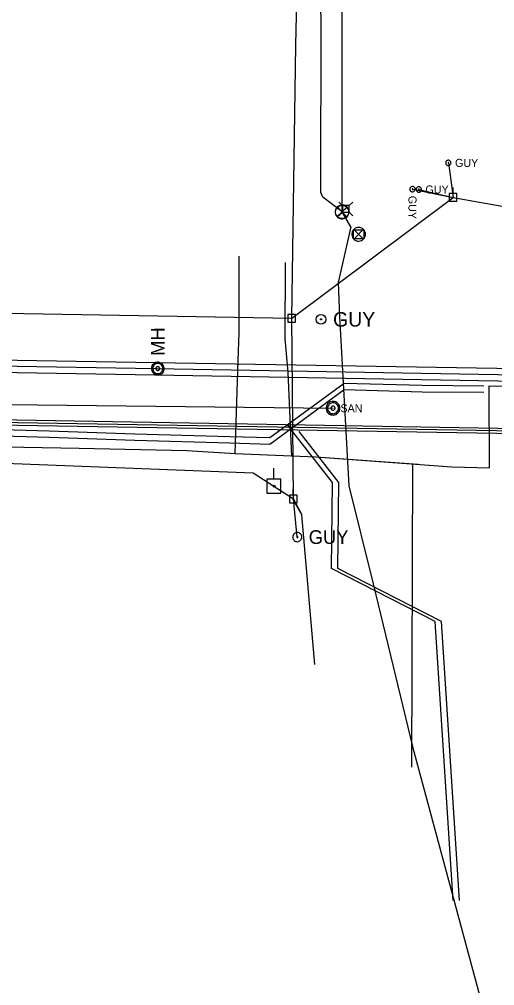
# Model space of a CAD drawing. Extents: x 600849 to 606371, y 330010 to 403088.
# Drawn here: x 604136.7 to 604365.5, y 337740.7 to 338205.7 of the extents above; entities that cross this region are included whole.
import ezdxf

# ---------------------------------------------------------------- set-up
doc = ezdxf.new("R2010")
doc.units = 0
for name, color, linetype in [('Default', 7, 'Continuous'), ('E_FTMS_Conduit', 7, 'Continuous'), ('E_SIG', 7, 'Continuous'), ('E_UTL_AG_Bold', 7, 'Continuous'), ('E_UTL_E_UG', 7, 'Continuous'), ('E_UTL_EGuyWire', 7, 'Continuous'), ('E_UTL_EPowerPole', 7, 'Continuous'), ('E_UTL_FO_UG_QWEST', 7, 'Continuous'), ('E_UTL_G_UG', 7, 'Continuous'), ('E_UTL_Overhead', 7, 'Continuous'), ('E_UTL_SAN', 7, 'Continuous'), ('E_UTL_SAN_UG', 7, 'Continuous'), ('E_UTL_SAN_UG_MMSD', 7, 'Continuous'), ('E_UTL_SAN_UG_OUTER_LIMITS', 7, 'Continuous'), ('E_UTL_T_UG', 7, 'Continuous')]:
    doc.layers.add(name, color=color, linetype=linetype)

# ---------------------------------------------------------------- blocks, each defined once
blk = doc.blocks.new('ACAD_PROXY_ENTITY_22')
at = {"layer": 'E_UTL_EGuyWire'}
for points in [[(1843181.2, 1030365.9), (1843181, 1030367.2), (1843180.7, 1030368.4), (1843180.1, 1030369.6), (1843179.3, 1030370.6), (1843178.3, 1030371.4), (1843177.2, 1030372), (1843176, 1030372.5), (1843174.8, 1030372.6), (1843173.5, 1030372.6), (1843172.3, 1030372.3), (1843171.1, 1030371.8), (1843170.1, 1030371), (1843169.2, 1030370.1), (1843168.5, 1030369), (1843168, 1030367.8), (1843167.8, 1030366.6), (1843167.8, 1030365.3), (1843168, 1030364.1), (1843168.5, 1030362.9), (1843169.2, 1030361.8), (1843170.1, 1030360.9), (1843171.1, 1030360.1), (1843172.3, 1030359.6), (1843173.5, 1030359.3), (1843174.8, 1030359.2), (1843176, 1030359.4), (1843177.2, 1030359.8), (1843178.3, 1030360.5), (1843179.3, 1030361.3), (1843180.1, 1030362.3), (1843180.7, 1030363.5), (1843181, 1030364.7), (1843181.2, 1030365.9)], [(1843175.3, 1030365.9), (1843175.3, 1030366.1), (1843175.2, 1030366.3), (1843175.2, 1030366.4), (1843175.1, 1030366.5), (1843174.9, 1030366.6), (1843174.8, 1030366.7), (1843174.7, 1030366.8), (1843174.5, 1030366.8), (1843174.3, 1030366.8), (1843174.2, 1030366.7), (1843174, 1030366.7), (1843173.9, 1030366.6), (1843173.8, 1030366.5), (1843173.7, 1030366.3), (1843173.7, 1030366.2), (1843173.6, 1030366), (1843173.6, 1030365.9), (1843173.7, 1030365.7), (1843173.7, 1030365.6), (1843173.8, 1030365.4), (1843173.9, 1030365.3), (1843174, 1030365.2), (1843174.2, 1030365.2), (1843174.3, 1030365.1), (1843174.5, 1030365.1), (1843174.7, 1030365.1), (1843174.8, 1030365.2), (1843174.9, 1030365.3), (1843175.1, 1030365.4), (1843175.2, 1030365.5), (1843175.2, 1030365.6), (1843175.3, 1030365.8), (1843175.3, 1030365.9)]]:
    blk.add_lwpolyline(points, dxfattribs=at)
blk.add_text('GUY', height=20.12, dxfattribs=at).set_placement((1843191.2, 1030355.9))
blk = doc.blocks.new('ACAD_PROXY_ENTITY_20')
at = {"layer": 'E_UTL_SAN'}
for points in [[(1843060.2, 1030211.2), (1843061.3, 1030212.6), (1843062.2, 1030214.1), (1843062.7, 1030215.8), (1843062.9, 1030217.6), (1843062.8, 1030219.4), (1843062.4, 1030221.1), (1843061.6, 1030222.7), (1843060.5, 1030224.1), (1843059.2, 1030225.3), (1843057.7, 1030226.2), (1843056, 1030226.8), (1843054.3, 1030227.1), (1843052.5, 1030227.1), (1843050.8, 1030226.7), (1843049.2, 1030226), (1843047.7, 1030225), (1843046.5, 1030223.7), (1843045.5, 1030222.3), (1843044.8, 1030220.6), (1843044.4, 1030218.9), (1843044.3, 1030217.1), (1843044.6, 1030215.4), (1843045.3, 1030213.7), (1843046.2, 1030212.2), (1843047.4, 1030210.9), (1843048.8, 1030209.9), (1843050.4, 1030209.1), (1843052.1, 1030208.6), (1843053.9, 1030208.5), (1843055.6, 1030208.7), (1843057.3, 1030209.3), (1843058.9, 1030210.1), (1843060.2, 1030211.2)], [(1843058.9, 1030212.5), (1843059.8, 1030213.6), (1843060.5, 1030214.9), (1843060.9, 1030216.2), (1843061.1, 1030217.6), (1843061, 1030219), (1843060.6, 1030220.4), (1843060, 1030221.7), (1843059.1, 1030222.8), (1843058.1, 1030223.8), (1843056.9, 1030224.5), (1843055.6, 1030225), (1843054.2, 1030225.2), (1843052.8, 1030225.2), (1843051.4, 1030224.9), (1843050.1, 1030224.4), (1843048.9, 1030223.6), (1843047.9, 1030222.6), (1843047.1, 1030221.4), (1843046.5, 1030220.1), (1843046.2, 1030218.7), (1843046.2, 1030217.3), (1843046.4, 1030215.9), (1843046.9, 1030214.6), (1843047.7, 1030213.3), (1843048.6, 1030212.3), (1843049.8, 1030211.5), (1843051, 1030210.8), (1843052.4, 1030210.5), (1843053.8, 1030210.4), (1843055.2, 1030210.5), (1843056.6, 1030211), (1843057.8, 1030211.6), (1843058.9, 1030212.5)], [(1843055.6, 1030215.8), (1843056, 1030216.2), (1843056.2, 1030216.7), (1843056.4, 1030217.2), (1843056.4, 1030217.7), (1843056.4, 1030218.3), (1843056.3, 1030218.8), (1843056, 1030219.3), (1843055.7, 1030219.7), (1843055.3, 1030220), (1843054.9, 1030220.3), (1843054.4, 1030220.5), (1843053.8, 1030220.6), (1843053.3, 1030220.6), (1843052.8, 1030220.5), (1843052.3, 1030220.3), (1843051.9, 1030220), (1843051.5, 1030219.6), (1843051.2, 1030219.2), (1843051, 1030218.7), (1843050.9, 1030218.1), (1843050.8, 1030217.6), (1843050.9, 1030217.1), (1843051.1, 1030216.6), (1843051.4, 1030216.1), (1843051.8, 1030215.7), (1843052.2, 1030215.4), (1843052.7, 1030215.2), (1843053.2, 1030215.1), (1843053.7, 1030215), (1843054.2, 1030215.1), (1843054.7, 1030215.2), (1843055.2, 1030215.5), (1843055.6, 1030215.8)]]:
    blk.add_lwpolyline(points, dxfattribs=at)
blk.add_text('MH', height=20.12, rotation=315, dxfattribs=at).set_placement((1843059.7, 1030197.5))
blk = doc.blocks.new('PBX')
at = {"layer": 'Default'}
for p, q in [((15, 16), (-16, -15)), ((-16, 15), (15, -16))]:
    blk.add_line(p, q, dxfattribs=at)
blk.add_circle((0, 0), 22, dxfattribs=at)
blk = doc.blocks.new('_U264')
at = {"layer": 'E_SIG', "xscale": 4.5744230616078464e-07, "yscale": 4.5744230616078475e-07, "rotation": 8.537736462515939e-07}
blk.add_blockref('PBX', (0, 0), dxfattribs=at)

msp = doc.modelspace()

# ---------------------------------------------------------------- linework, layer by layer
at = {"layer": 'E_FTMS_Conduit'}
for p, q in [((604294.39, 338115.17), (604289.71, 338110.81)), ((604294.23, 338110.65), (604289.87, 338115.33))]:
    msp.add_line(p, q, dxfattribs=at)
msp.add_lwpolyline([(604292.05, 338112.99), (604292.05, 338601.41)], dxfattribs=at)
msp.add_circle((604292.05, 338112.99), 3.2, dxfattribs=at)
at = {"layer": 'E_SIG'}
for points in [[(604295.35, 338112.99), (604295.29, 338113.62), (604295.11, 338114.22), (604294.83, 338114.78), (604294.44, 338115.27), (604293.96, 338115.68), (604293.42, 338115.99), (604292.83, 338116.2), (604292.21, 338116.29), (604291.58, 338116.26), (604290.97, 338116.11), (604290.4, 338115.85), (604289.89, 338115.49), (604289.46, 338115.03), (604289.12, 338114.51), (604288.88, 338113.92), (604288.76, 338113.31), (604288.76, 338112.68), (604288.88, 338112.06), (604289.12, 338111.48), (604289.46, 338110.95), (604289.89, 338110.5), (604290.4, 338110.14), (604290.97, 338109.87), (604291.58, 338109.73), (604292.21, 338109.7), (604292.83, 338109.79), (604293.42, 338109.99), (604293.96, 338110.3), (604294.44, 338110.72), (604294.83, 338111.21), (604295.11, 338111.77), (604295.29, 338112.37), (604295.35, 338112.99)], [(604294.31, 338115.33), (604289.7, 338110.67)], [(604289.7, 338115.28), (604294.35, 338110.63)], [(604303.31, 338102.28), (604303.25, 338102.9), (604303.07, 338103.5), (604302.79, 338104.06), (604302.4, 338104.56), (604301.93, 338104.97), (604301.38, 338105.28), (604300.79, 338105.49), (604300.17, 338105.57), (604299.54, 338105.54), (604298.93, 338105.4), (604298.36, 338105.14), (604297.85, 338104.77), (604297.42, 338104.32), (604297.08, 338103.79), (604296.84, 338103.21), (604296.73, 338102.59), (604296.73, 338101.96), (604296.84, 338101.35), (604297.08, 338100.77), (604297.42, 338100.24), (604297.85, 338099.78), (604298.36, 338099.42), (604298.93, 338099.16), (604299.54, 338099.01), (604300.17, 338098.98), (604300.79, 338099.07), (604301.38, 338099.28), (604301.93, 338099.59), (604302.4, 338100), (604302.79, 338100.49), (604303.07, 338101.05), (604303.25, 338101.65), (604303.31, 338102.28)], [(604302.27, 338104.61), (604297.66, 338099.96)], [(604297.66, 338104.57), (604302.32, 338099.91)]]:
    msp.add_lwpolyline(points, dxfattribs=at)
at = {"layer": 'E_UTL_AG_Bold'}
for points in [[(604292.3, 338116.03), (604290.55, 338117.78)], [(604295.4, 338116.03), (604292.3, 338116.03)], [(604292.3, 338116.03), (604292.3, 338112.94)], [(604295.4, 338116.03), (604297.15, 338117.78)], [(604295.4, 338112.94), (604295.4, 338116.03)], [(604292.3, 338112.94), (604290.55, 338111.18)], [(604292.3, 338112.94), (604295.4, 338112.94)], [(604295.4, 338112.94), (604297.15, 338111.18)]]:
    msp.add_lwpolyline(points, dxfattribs=at)
at = {"layer": 'E_UTL_E_UG'}
msp.add_lwpolyline([(604278.99, 337895.2), (604272.75, 337967.25), (604268.58, 337974.65), (604268.59, 337974.93)], dxfattribs=at)
at = {"layer": 'E_UTL_EGuyWire'}
for p, q in [((604343.18, 338136.62), (604345.51, 338120)), ((604325.92, 338124), (604345.51, 338120)), ((604328.96, 338123.8), (604345.51, 338120)), ((604270.5, 337956.55), (604268.59, 337974.93))]:
    msp.add_line(p, q, dxfattribs=at)
for points in [[(604344.46, 338136.62), (604344.44, 338136.86), (604344.37, 338137.09), (604344.26, 338137.31), (604344.11, 338137.5), (604343.92, 338137.66), (604343.71, 338137.79), (604343.48, 338137.87), (604343.24, 338137.9), (604343, 338137.89), (604342.76, 338137.83), (604342.54, 338137.73), (604342.34, 338137.59), (604342.17, 338137.41), (604342.04, 338137.21), (604341.95, 338136.98), (604341.9, 338136.74), (604341.9, 338136.5), (604341.95, 338136.26), (604342.04, 338136.03), (604342.17, 338135.82), (604342.34, 338135.65), (604342.54, 338135.51), (604342.76, 338135.41), (604343, 338135.35), (604343.24, 338135.34), (604343.48, 338135.37), (604343.71, 338135.45), (604343.92, 338135.57), (604344.11, 338135.73), (604344.26, 338135.92), (604344.37, 338136.14), (604344.44, 338136.38), (604344.46, 338136.62)], [(604343.34, 338136.62), (604343.34, 338136.65), (604343.33, 338136.68), (604343.32, 338136.7), (604343.3, 338136.73), (604343.27, 338136.75), (604343.25, 338136.76), (604343.22, 338136.77), (604343.19, 338136.78), (604343.16, 338136.78), (604343.13, 338136.77), (604343.1, 338136.76), (604343.08, 338136.74), (604343.05, 338136.72), (604343.04, 338136.69), (604343.03, 338136.66), (604343.02, 338136.63), (604343.02, 338136.6), (604343.03, 338136.57), (604343.04, 338136.54), (604343.05, 338136.52), (604343.08, 338136.5), (604343.1, 338136.48), (604343.13, 338136.47), (604343.16, 338136.46), (604343.19, 338136.46), (604343.22, 338136.46), (604343.25, 338136.47), (604343.27, 338136.49), (604343.3, 338136.51), (604343.32, 338136.53), (604343.33, 338136.56), (604343.34, 338136.59), (604343.34, 338136.62)], [(604325.92, 338122.72), (604326.17, 338122.74), (604326.4, 338122.81), (604326.62, 338122.92), (604326.81, 338123.07), (604326.97, 338123.26), (604327.09, 338123.47), (604327.17, 338123.7), (604327.21, 338123.94), (604327.19, 338124.19), (604327.14, 338124.42), (604327.03, 338124.64), (604326.89, 338124.84), (604326.72, 338125.01), (604326.51, 338125.14), (604326.28, 338125.23), (604326.05, 338125.28), (604325.8, 338125.28), (604325.56, 338125.23), (604325.34, 338125.14), (604325.13, 338125.01), (604324.95, 338124.84), (604324.81, 338124.64), (604324.71, 338124.42), (604324.65, 338124.19), (604324.64, 338123.94), (604324.68, 338123.7), (604324.76, 338123.47), (604324.88, 338123.26), (604325.04, 338123.07), (604325.23, 338122.92), (604325.45, 338122.81), (604325.68, 338122.74), (604325.92, 338122.72)], [(604325.92, 338123.84), (604325.95, 338123.85), (604325.98, 338123.85), (604326.01, 338123.87), (604326.03, 338123.89), (604326.05, 338123.91), (604326.07, 338123.94), (604326.08, 338123.96), (604326.08, 338124), (604326.08, 338124.03), (604326.07, 338124.06), (604326.06, 338124.08), (604326.04, 338124.11), (604326.02, 338124.13), (604326, 338124.15), (604325.97, 338124.16), (604325.94, 338124.16), (604325.91, 338124.16), (604325.88, 338124.16), (604325.85, 338124.15), (604325.82, 338124.13), (604325.8, 338124.11), (604325.78, 338124.08), (604325.77, 338124.06), (604325.76, 338124.03), (604325.76, 338124), (604325.77, 338123.96), (604325.78, 338123.94), (604325.79, 338123.91), (604325.81, 338123.89), (604325.84, 338123.87), (604325.86, 338123.85), (604325.89, 338123.85), (604325.92, 338123.84)], [(604330.24, 338123.8), (604330.22, 338124.05), (604330.15, 338124.28), (604330.04, 338124.5), (604329.89, 338124.69), (604329.7, 338124.85), (604329.49, 338124.97), (604329.26, 338125.05), (604329.02, 338125.09), (604328.78, 338125.08), (604328.54, 338125.02), (604328.32, 338124.92), (604328.12, 338124.77), (604327.95, 338124.6), (604327.82, 338124.39), (604327.73, 338124.17), (604327.68, 338123.93), (604327.68, 338123.68), (604327.73, 338123.44), (604327.82, 338123.22), (604327.95, 338123.01), (604328.12, 338122.83), (604328.32, 338122.69), (604328.54, 338122.59), (604328.78, 338122.53), (604329.02, 338122.52), (604329.26, 338122.56), (604329.49, 338122.64), (604329.7, 338122.76), (604329.89, 338122.92), (604330.04, 338123.11), (604330.15, 338123.33), (604330.22, 338123.56), (604330.24, 338123.8)], [(604329.12, 338123.8), (604329.12, 338123.84), (604329.11, 338123.86), (604329.09, 338123.89), (604329.08, 338123.92), (604329.05, 338123.94), (604329.03, 338123.95), (604329, 338123.96), (604328.97, 338123.96), (604328.94, 338123.96), (604328.91, 338123.96), (604328.88, 338123.94), (604328.85, 338123.93), (604328.83, 338123.9), (604328.82, 338123.88), (604328.81, 338123.85), (604328.8, 338123.82), (604328.8, 338123.79), (604328.81, 338123.76), (604328.82, 338123.73), (604328.83, 338123.71), (604328.85, 338123.68), (604328.88, 338123.67), (604328.91, 338123.65), (604328.94, 338123.65), (604328.97, 338123.64), (604329, 338123.65), (604329.03, 338123.66), (604329.05, 338123.67), (604329.08, 338123.69), (604329.09, 338123.72), (604329.11, 338123.75), (604329.12, 338123.77), (604329.12, 338123.8)]]:
    msp.add_lwpolyline(points, dxfattribs=at)
for radius in [2.33, 0.292]:
    msp.add_circle((604281.88, 338061.33), radius, dxfattribs=at)
at = {"layer": 'E_UTL_EPowerPole'}
for points in [[(604345.47, 338121.84), (604345.47, 338124.75)], [(604347.32, 338121.84), (604343.63, 338121.84)], [(604343.63, 338121.84), (604343.63, 338118.15)], [(604343.63, 338118.15), (604347.32, 338118.15)], [(604345.74, 338120), (604345.74, 338120.04), (604345.73, 338120.09), (604345.71, 338120.13), (604345.68, 338120.16), (604345.64, 338120.19), (604345.6, 338120.21), (604345.56, 338120.23), (604345.52, 338120.24), (604345.47, 338120.23), (604345.43, 338120.22), (604345.39, 338120.2), (604345.35, 338120.18), (604345.32, 338120.15), (604345.29, 338120.11), (604345.28, 338120.06), (604345.27, 338120.02), (604345.27, 338119.97), (604345.28, 338119.93), (604345.29, 338119.89), (604345.32, 338119.85), (604345.35, 338119.82), (604345.39, 338119.79), (604345.43, 338119.77), (604345.47, 338119.76), (604345.52, 338119.76), (604345.56, 338119.77), (604345.6, 338119.78), (604345.64, 338119.8), (604345.68, 338119.83), (604345.71, 338119.87), (604345.73, 338119.91), (604345.74, 338119.95), (604345.74, 338120)], [(604347.32, 338118.15), (604347.32, 338121.84)], [(604269.67, 338063.73), (604265.98, 338063.73)], [(604265.98, 338063.73), (604265.98, 338060.04)], [(604267.82, 338063.73), (604267.82, 338066.64)], [(604269.67, 338060.04), (604269.67, 338063.73)], [(604265.98, 338060.04), (604269.67, 338060.04)], [(604268.09, 338061.89), (604268.09, 338061.94), (604268.08, 338061.98), (604268.06, 338062.02), (604268.03, 338062.06), (604267.99, 338062.09), (604267.95, 338062.11), (604267.91, 338062.12), (604267.87, 338062.13), (604267.82, 338062.13), (604267.78, 338062.12), (604267.74, 338062.1), (604267.7, 338062.07), (604267.67, 338062.04), (604267.64, 338062), (604267.63, 338061.96), (604267.62, 338061.91), (604267.62, 338061.87), (604267.63, 338061.82), (604267.64, 338061.78), (604267.67, 338061.74), (604267.7, 338061.71), (604267.74, 338061.69), (604267.78, 338061.67), (604267.82, 338061.66), (604267.87, 338061.65), (604267.91, 338061.66), (604267.95, 338061.67), (604267.99, 338061.7), (604268.03, 338061.73), (604268.06, 338061.76), (604268.08, 338061.8), (604268.09, 338061.85), (604268.09, 338061.89)], [(604259.26, 337984.4), (604259.26, 337989.68)], [(604262.61, 337984.4), (604255.91, 337984.4)], [(604255.91, 337984.4), (604255.91, 337977.68)], [(604262.61, 337977.68), (604262.61, 337984.4)], [(604268.56, 337976.77), (604268.56, 337979.68)], [(604255.91, 337977.68), (604262.61, 337977.68)], [(604270.41, 337976.77), (604266.72, 337976.77)], [(604266.72, 337976.77), (604266.72, 337973.08)], [(604268.83, 337974.93), (604268.83, 337974.97), (604268.82, 337975.02), (604268.8, 337975.06), (604268.77, 337975.09), (604268.73, 337975.12), (604268.69, 337975.15), (604268.65, 337975.16), (604268.61, 337975.17), (604268.56, 337975.16), (604268.52, 337975.15), (604268.48, 337975.14), (604268.44, 337975.11), (604268.41, 337975.08), (604268.38, 337975.04), (604268.37, 337975), (604268.36, 337974.95), (604268.36, 337974.91), (604268.37, 337974.86), (604268.38, 337974.82), (604268.41, 337974.78), (604268.44, 337974.75), (604268.48, 337974.72), (604268.52, 337974.7), (604268.56, 337974.69), (604268.61, 337974.69), (604268.65, 337974.7), (604268.69, 337974.71), (604268.73, 337974.73), (604268.77, 337974.76), (604268.8, 337974.8), (604268.82, 337974.84), (604268.83, 337974.88), (604268.83, 337974.93)], [(604270.41, 337973.08), (604270.41, 337976.77)], [(604266.72, 337973.08), (604270.41, 337973.08)]]:
    msp.add_lwpolyline(points, dxfattribs=at)
msp.add_circle((604259.32, 337981.05), 0.434, dxfattribs=at)
at = {"layer": 'E_UTL_FO_UG_QWEST'}
for points in [[(604296.18, 338105.9), (604292.13, 338113.02), (604282.74, 338120.05), (604281.87, 338122.38), (604281.87, 338122.39), (604281.87, 338122.34), (604281.87, 338122.38), (604281.94, 338206.42), (604279.01, 338273.53), (604281.87, 338308.37), (604284.38, 338375.78), (604282.88, 338547.85), (604282.59, 338589.97)], [(604296.18, 338105.9), (604290.11, 338079.1), (604290.76, 338062.64), (604295.26, 337981.17), (604307.06, 337934.05), (604326.17, 337855.13)], [(604326.17, 337855.13), (604425.7, 337485.61), (604536.2, 337193.87)]]:
    msp.add_lwpolyline(points, dxfattribs=at)
msp.add_lwpolyline([(604297.37, 338100.25), (604302.62, 338100.25), (604302.62, 338104.25), (604297.37, 338104.25)], close=True, dxfattribs=at)
at = {"layer": 'E_UTL_G_UG'}
for p, q in [((604242.46, 338054.9), (604242.58, 338091.7)), ((604264.71, 338051.95), (604264.83, 338088.76)), ((604268.42, 338007.31), (604265.88, 338010.57)), ((604325.55, 337845.89), (604326.02, 337991.77))]:
    msp.add_line(p, q, dxfattribs=at)
for points in [[(604240.59, 337996.82), (604242.12, 338041.59), (604242.46, 338054.9)], [(604267.87, 337995.31), (604266.13, 338035.96), (604264.71, 338051.95)], [(604036.38, 338007.29), (604094.93, 338008.7), (604105.86, 338008.92), (604151.14, 338007.64), (604192.37, 338006.27), (604238.01, 338005.01), (604257.33, 338004.4), (604292.99, 338030.64), (604330.51, 338029.58), (604360.3, 338029.33)], [(604029.73, 338007.09), (604029.74, 338001.83), (604085.34, 338000.71), (604165.59, 337999.27), (604217.37, 337998.29), (604240.59, 337996.82), (604279.37, 337995.16), (604344.86, 337990.4), (604363.01, 337989.86), (604362.77, 338029.31)], [(604036.38, 338004.23), (604094.93, 338005.64), (604105.86, 338005.86), (604151.14, 338004.58), (604192.37, 338003.21), (604238.01, 338001.95), (604257.35, 338001.34), (604293.01, 338027.58), (604330.51, 338026.52), (604360.3, 338026.27)], [(604362.77, 338029.31), (604373.63, 338029.21)], [(604268.37, 338007.28), (604265.83, 338010.53)], [(604345.47, 337781.63), (604336.77, 337915.93), (604287.01, 337941.42), (604287.5, 337982.76), (604268.37, 338007.28)], [(604348.53, 337781.64), (604339.83, 337915.97), (604290.07, 337941.45), (604290.56, 337982.78), (604271.42, 338007.31)], [(604240.59, 337996.82), (604279.37, 337995.16), (604328.72, 337991.57)]]:
    msp.add_lwpolyline(points, dxfattribs=at)
at = {"layer": 'E_UTL_Overhead'}
for points in [[(604267.8, 338061.89), (604269.81, 338193.31), (604272.87, 338331.43), (604275.7, 338480.23), (604266.9, 338613.74), (604238.08, 338785.21)], [(604103.07, 338065.18), (604129.71, 338064.26), (604267.8, 338061.89), (604345.51, 338120), (604559.22, 338082.12), (604693.82, 338059.02), (604714.84, 338054.01), (604784.9, 338053.56), (604829.08, 338053.72), (604872.92, 338052.19), (604977.47, 338050.01), (605123.72, 338048.42), (605215.39, 338038.9)], [(604268.59, 337974.93), (604267.8, 338061.89)]]:
    msp.add_lwpolyline(points, dxfattribs=at)
at = {"layer": 'E_UTL_SAN'}
for points in [[(604290.98, 338018.58), (604290.92, 338019.2), (604290.75, 338019.8), (604290.46, 338020.36), (604290.07, 338020.85), (604289.6, 338021.26), (604289.05, 338021.58), (604288.46, 338021.78), (604287.84, 338021.87), (604287.21, 338021.84), (604286.6, 338021.69), (604286.03, 338021.43), (604285.52, 338021.07), (604285.09, 338020.62), (604284.75, 338020.09), (604284.52, 338019.5), (604284.4, 338018.89), (604284.4, 338018.26), (604284.52, 338017.65), (604284.75, 338017.06), (604285.09, 338016.54), (604285.52, 338016.08), (604286.03, 338015.72), (604286.6, 338015.46), (604287.21, 338015.31), (604287.84, 338015.28), (604288.46, 338015.37), (604289.05, 338015.57), (604289.6, 338015.89), (604290.07, 338016.3), (604290.46, 338016.79), (604290.75, 338017.35), (604290.92, 338017.95), (604290.98, 338018.58)], [(604290.32, 338018.58), (604290.28, 338019.07), (604290.13, 338019.56), (604289.9, 338020), (604289.59, 338020.4), (604289.21, 338020.73), (604288.78, 338020.98), (604288.31, 338021.14), (604287.81, 338021.21), (604287.31, 338021.19), (604286.82, 338021.07), (604286.36, 338020.86), (604285.95, 338020.57), (604285.61, 338020.21), (604285.34, 338019.78), (604285.15, 338019.32), (604285.06, 338018.83), (604285.06, 338018.32), (604285.15, 338017.83), (604285.34, 338017.37), (604285.61, 338016.94), (604285.95, 338016.58), (604286.36, 338016.29), (604286.82, 338016.08), (604287.31, 338015.96), (604287.81, 338015.94), (604288.31, 338016.01), (604288.78, 338016.17), (604289.21, 338016.42), (604289.59, 338016.75), (604289.9, 338017.15), (604290.13, 338017.59), (604290.28, 338018.08), (604290.32, 338018.58)], [(604288.67, 338018.58), (604288.66, 338018.76), (604288.6, 338018.94), (604288.52, 338019.11), (604288.4, 338019.26), (604288.26, 338019.38), (604288.09, 338019.48), (604287.92, 338019.54), (604287.73, 338019.56), (604287.54, 338019.56), (604287.36, 338019.51), (604287.19, 338019.43), (604287.03, 338019.32), (604286.9, 338019.19), (604286.8, 338019.03), (604286.73, 338018.85), (604286.7, 338018.67), (604286.7, 338018.48), (604286.73, 338018.3), (604286.8, 338018.12), (604286.9, 338017.96), (604287.03, 338017.83), (604287.19, 338017.72), (604287.36, 338017.64), (604287.54, 338017.6), (604287.73, 338017.59), (604287.92, 338017.61), (604288.09, 338017.67), (604288.26, 338017.77), (604288.4, 338017.89), (604288.52, 338018.04), (604288.6, 338018.21), (604288.66, 338018.39), (604288.67, 338018.58)]]:
    msp.add_lwpolyline(points, dxfattribs=at)
at = {"layer": 'E_UTL_SAN_UG'}
msp.add_lwpolyline([(604102.65, 338020.61), (604287.7, 338018.55)], dxfattribs=at)
at = {"layer": 'E_UTL_SAN_UG_MMSD'}
for p, q in [((603141.66, 338055.73), (604202.07, 338037.6)), ((604202.07, 338037.6), (604640.48, 338030.1)), ((603897.65, 338015.8), (604665.17, 338002.68))]:
    msp.add_line(p, q, dxfattribs=at)
at = {"layer": 'E_UTL_SAN_UG_OUTER_LIMITS'}
for p, q in [((603141.71, 338058.73), (604202.12, 338040.6)), ((603141.61, 338052.73), (604202.02, 338034.6)), ((604202.12, 338040.6), (604640.42, 338033.11)), ((604202.02, 338034.6), (604642, 338027.08)), ((603895.92, 338017.08), (604665.29, 338003.93)), ((603899.38, 338014.52), (604665.26, 338001.43))]:
    msp.add_line(p, q, dxfattribs=at)
at = {"layer": 'E_UTL_T_UG'}
msp.add_line((604272.88, 337967.08), (604268.59, 337974.93), dxfattribs=at)
msp.add_lwpolyline([(603932.04, 337999.82), (604249.26, 337987.48), (604268.59, 337974.93)], dxfattribs=at)

# ---------------------------------------------------------------- block references
at = {"layer": 'E_SIG', "xscale": 0.32808333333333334, "yscale": 0.32808333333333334}
msp.add_blockref('_U264', (604300.07, 338102.28), dxfattribs=at)
at = {"layer": 'E_UTL_EGuyWire', "xscale": 0.32808333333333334, "yscale": 0.32808333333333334}
msp.add_blockref('ACAD_PROXY_ENTITY_22', (-444.32, -89.34), dxfattribs=at)
at = {"layer": 'E_UTL_SAN', "xscale": 0.32808333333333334, "yscale": 0.3280833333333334, "rotation": 135.1586690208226}
msp.add_blockref('ACAD_PROXY_ENTITY_20', (1271293.13, 151314.55), dxfattribs=at)

# ---------------------------------------------------------------- texts
at = {"layer": 'E_UTL_EGuyWire'}
for height, p in [(3.85, (604346.39, 338134.69)), (3.85, (604332.17, 338121.88)), (7, (604287.71, 338057.83))]:
    msp.add_text('GUY', height=height, dxfattribs=at).set_placement(p)
msp.add_text('GUY', height=3.85, rotation=270, dxfattribs=at).set_placement((604324, 338120.79))
at = {"layer": 'E_UTL_SAN'}
msp.add_text('SAN', height=3.849, dxfattribs=at).set_placement((604291.25, 338016.63))

doc.saveas('drawing.dxf')
